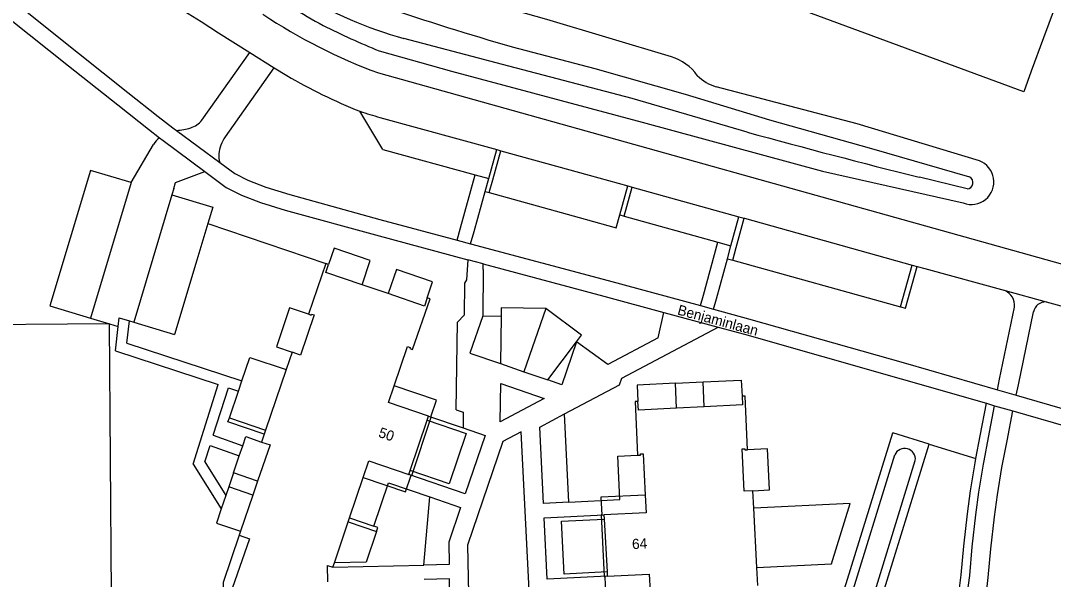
# Model space of a CAD drawing. Extents: x 194485 to 197793, y 468269 to 470822.
# Drawn here: x 197052.8 to 197174.3, y 469135.1 to 469200.8 of the extents above; entities that cross this region are included whole.
import ezdxf

# ---------------------------------------------------------------- set-up
doc = ezdxf.new("R2010")
doc.units = 0
for name, color, linetype in [('BGT grensvlak begroeid terreindeel', 7, 'Continuous'), ('BGT grensvlak begroeid terreindeel LR', 7, 'Continuous'), ('BGT grensvlak gebouwinstallatie plus 1', 7, 'Continuous'), ('BGT grensvlak onbegroeid terreindeel', 7, 'Continuous'), ('BGT grensvlak pand op maaiveld', 7, 'Continuous'), ('BGT grensvlak pand op maaiveld LR', 7, 'Continuous'), ('BGT grensvlak waterdeel', 7, 'Continuous'), ('BGT grensvlak wegdeel', 7, 'Continuous'), ('BGT tekst huisnummerreeks', 7, 'Continuous'), ('BGT tekst openbare ruimte label weg', 7, 'Continuous')]:
    doc.layers.add(name, color=color, linetype=linetype)

msp = doc.modelspace()

# ---------------------------------------------------------------- linework, layer by layer
at = {"layer": 'BGT grensvlak begroeid terreindeel'}
for p, q in [((197182.15, 469223.04), (197173.17, 469198.75)), ((197173.17, 469198.75), (197171.73, 469194.83)), ((197107.48, 469180.7), (197107.96, 469180.56)), ((197074.85, 469176.94), (197088.73, 469172.24)), ((197123.31, 469177.94), (197123.82, 469177.8)), ((197135.98, 469172.79), (197136.61, 469172.62)), ((197156.92, 469166.96), (197158.29, 469171.88)), ((197156.36, 469167.12), (197156.92, 469166.96)), ((197129.86, 469158.15), (197133.12, 469158.31)), ((197117.34, 469144.17), (197116.83, 469154.54)), ((197144.17, 469115.93), (197155.43, 469152.33)), ((197159.72, 469151), (197155.43, 469152.33)), ((197148.47, 469114.6), (197159.72, 469151)), ((197159.72, 469151), (197165.22, 469149.3)), ((197100.26, 469136.77), (197100.98, 469144.79))]:
    msp.add_line(p, q, dxfattribs=at)
for points in [[(197171.73, 469194.83), (197170.84, 469192.42), (197080.19, 469225.9)], [(197129.4, 469196.53), (197114.73, 469200.91), (197094.4, 469206.67), (197087.35, 469208.88)], [(197095.02, 469197.24), (197103.53, 469194.84), (197125.95, 469188.83), (197147.16, 469183.1), (197163.73, 469179.35)], [(197165.62, 469184.31), (197151.23, 469188.66), (197134.67, 469192.99)], [(197163.22, 469133.42), (197163.49, 469135.64), (197163.8, 469139), (197164.21, 469142.81), (197164.57, 469145.51), (197165.13, 469148.8), (197165.22, 469149.3)], [(197094.69, 469140.73), (197094.85, 469141.2), (197094.38, 469141.36)]]:
    msp.add_lwpolyline(points, dxfattribs=at)
for centre, radius, start, end in [((197117.77, 469254.07), 61.33, 233.3674, 241.4219), ((197130.08, 469283.6), 93.21, 243.4598, 247.9017), ((197127.71, 469191), 5.78, 35.1716, 73.072), ((197136.11, 469197.93), 5.14, 224.4748, 253.7489), ((197164.68, 469181.82), 2.65, 249.0299, 69.2593)]:
    msp.add_arc(centre, radius, start, end, dxfattribs=at)
at = {"layer": 'BGT grensvlak begroeid terreindeel LR'}
for p, q in [((197100.83, 469154.28), (197104.88, 469152.9)), ((197077.88, 469147.61), (197077.32, 469145.97))]:
    msp.add_line(p, q, dxfattribs=at)
for points in [[(197165.22, 469149.3), (197165.73, 469151.98), (197166.45, 469155.79)], [(197081.49, 469152.17), (197077.23, 469153.62), (197077.39, 469154.09)]]:
    msp.add_lwpolyline(points, dxfattribs=at)
at = {"layer": 'BGT grensvlak gebouwinstallatie plus 1'}
for p, q in [((197107.19, 469166.08), (197105.68, 469161.7)), ((197107.19, 469166.08), (197109.36, 469166.05)), ((197118.24, 469163.02), (197116.5, 469157.97)), ((197105.68, 469161.7), (197109.27, 469160.46)), ((197116.5, 469157.97), (197114.84, 469158.54))]:
    msp.add_line(p, q, dxfattribs=at)
for points in [[(197093.15, 469147.07), (197098.11, 469145.37), (197098.77, 469147.33), (197098.84, 469147.32), (197101.15, 469154.17), (197101.08, 469154.2), (197101.76, 469156.18), (197096.79, 469157.83)], [(197126.32, 469144.99), (197121.08, 469144.75), (197121.19, 469142.68), (197121.11, 469142.66), (197121.47, 469135.44), (197121.57, 469135.44), (197121.63, 469133.4), (197126.89, 469133.66)]]:
    msp.add_lwpolyline(points, dxfattribs=at)
at = {"layer": 'BGT grensvlak onbegroeid terreindeel'}
for p, q in [((197130.01, 469155.21), (197129.86, 469158.15)), ((197133.26, 469155.37), (197133.12, 469158.31)), ((197077.39, 469154.09), (197078.46, 469157.23)), ((197077.39, 469154.09), (197081.65, 469152.65)), ((197077.88, 469147.61), (197078.56, 469149.61)), ((197080.72, 469146.65), (197077.88, 469147.61)), ((197077.32, 469145.97), (197076.98, 469144.97)), ((197080.16, 469145), (197077.32, 469145.97)), ((197091.38, 469141.86), (197094.69, 469140.73))]:
    msp.add_line(p, q, dxfattribs=at)
for points in [[(197093, 469169.73), (197093.96, 469172.57), (197089.71, 469174.03), (197089.06, 469172.13)], [(197100.67, 469168.2), (197101.3, 469170.08), (197097.04, 469171.53), (197096.08, 469168.69)], [(197086.7, 469166.26), (197084.48, 469167.01), (197082.93, 469162.43), (197084.76, 469161.81)], [(197078.86, 469158.43), (197079.8, 469161.19), (197084.06, 469159.75)], [(197133.12, 469158.31), (197137.61, 469158.53), (197137.71, 469156.63)], [(197129.86, 469158.15), (197125.37, 469157.92), (197125.46, 469156.02)], [(197100.67, 469153.81), (197105.25, 469152.24), (197103.26, 469146.33), (197098.66, 469147.91)], [(197078.97, 469150.8), (197079.33, 469151.87), (197081.18, 469151.24)], [(197138.99, 469145.52), (197140.94, 469145.62), (197140.7, 469150.45), (197138.36, 469150.34)], [(197139.44, 469136.48), (197148.22, 469136.91), (197150.42, 469144.03), (197139.09, 469143.47)], [(197076.44, 469143.38), (197075.87, 469141.71), (197078.71, 469140.74)], [(197121.82, 469135.96), (197116.76, 469135.71), (197116.45, 469141.93), (197121.49, 469142.17)], [(197094.69, 469140.73), (197093.47, 469137.11), (197089.74, 469137.02)], [(197078.55, 469140.27), (197076.66, 469134.73), (197076.77, 469129.3)]]:
    msp.add_lwpolyline(points, dxfattribs=at)
at = {"layer": 'BGT grensvlak pand op maaiveld'}
for p, q in [((197088.73, 469172.24), (197086.7, 469166.26)), ((197089.06, 469172.13), (197088.73, 469172.24)), ((197096.08, 469168.69), (197093, 469169.73)), ((197109.36, 469166.05), (197109.27, 469160.46)), ((197114.84, 469158.54), (197118.24, 469163.02)), ((197084.76, 469161.81), (197084.06, 469159.75)), ((197084.06, 469159.75), (197081.65, 469152.65)), ((197109.27, 469160.46), (197112.05, 469159.5)), ((197112.05, 469159.5), (197114.84, 469158.54)), ((197133.26, 469155.37), (197130.01, 469155.21)), ((197098.66, 469147.91), (197100.67, 469153.81)), ((197100.67, 469153.81), (197100.83, 469154.28)), ((197081.65, 469152.65), (197081.49, 469152.17)), ((197081.49, 469152.17), (197081.18, 469151.24)), ((197098.5, 469147.43), (197098.66, 469147.91)), ((197080.72, 469146.65), (197080.16, 469145)), ((197091.54, 469142.34), (197093.15, 469147.07)), ((197139.09, 469143.47), (197138.99, 469145.52)), ((197080.16, 469145), (197078.71, 469140.74)), ((197139.44, 469136.48), (197139.09, 469143.47)), ((197089.74, 469137.02), (197091.38, 469141.86)), ((197091.38, 469141.86), (197091.54, 469142.34)), ((197121.46, 469142.67), (197121.49, 469142.17)), ((197121.49, 469142.17), (197121.82, 469135.96)), ((197078.71, 469140.74), (197078.55, 469140.27)), ((197089.57, 469136.52), (197089.74, 469137.02)), ((197121.82, 469135.96), (197121.84, 469135.47)), ((197139.55, 469134.38), (197139.44, 469136.48))]:
    msp.add_line(p, q, dxfattribs=at)
for points in [[(197063.29, 469165.15), (197043.53, 469164.99), (197043.53, 469164.66), (197014.57, 469164.43), (197014.5, 469174.83), (197010.5, 469174.8), (197010.5, 469174.9), (196997.74, 469174.79), (196997.91, 469153.02), (197001.41, 469153.05), (197001.45, 469148.17), (197024.95, 469148.36)], [(197093, 469169.73), (197088.74, 469171.18), (197089.06, 469172.13)], [(197100.67, 469168.2), (197100.34, 469167.23), (197096.08, 469168.69)], [(197098.94, 469162.12), (197101, 469168.09), (197100.67, 469168.2)], [(197114.62, 469166.93), (197109.38, 469167.03), (197109.36, 469166.05)], [(197086.7, 469166.26), (197087.02, 469166.15), (197087.07, 469166.29), (197087.37, 469166.19), (197085.77, 469161.47), (197084.76, 469161.81)], [(197118.24, 469163.02), (197118.83, 469163.79), (197114.62, 469166.93)], [(197062.21, 469133.29), (197063.54, 469133.3), (197063.29, 469165.15)], [(197096.79, 469157.83), (197098.36, 469162.48), (197098.66, 469162.37), (197098.61, 469162.23), (197098.94, 469162.12)], [(197100.83, 469154.28), (197100.83, 469154.28), (197096.13, 469155.88), (197096.79, 469157.83)], [(197137.71, 469156.63), (197137.76, 469155.6), (197133.26, 469155.37)], [(197138.36, 469150.34), (197138.06, 469156.65), (197137.71, 469156.63)], [(197125.46, 469156.02), (197125.11, 469156), (197125.42, 469149.69)], [(197130.01, 469155.21), (197125.51, 469154.98), (197125.46, 469156.02)], [(197081.18, 469151.24), (197082.18, 469150.92), (197080.72, 469146.65)], [(197138.99, 469145.52), (197137.94, 469145.47), (197137.7, 469150.44), (197138.02, 469150.45), (197138.02, 469150.31), (197138.36, 469150.34)], [(197093.15, 469147.07), (197093.81, 469149.02), (197098.5, 469147.43), (197098.5, 469147.43)], [(197125.42, 469149.69), (197125.77, 469149.7), (197125.76, 469149.85), (197126.08, 469149.87), (197126.32, 469144.99)], [(197126.32, 469144.99), (197126.41, 469142.92), (197121.46, 469142.69), (197121.46, 469142.67)], [(197078.55, 469140.27), (197079.75, 469139.87), (197077.73, 469134.01)], [(197088.99, 469134.8), (197088.93, 469136.73), (197089.57, 469136.52)], [(197121.84, 469135.47), (197126.79, 469135.7), (197126.89, 469133.66)]]:
    msp.add_lwpolyline(points, dxfattribs=at)
at = {"layer": 'BGT grensvlak pand op maaiveld LR'}
msp.add_line((197114.62, 469166.93), (197112.05, 469159.5), dxfattribs=at)
at = {"layer": 'BGT grensvlak waterdeel'}
for p, q in [((197164.18, 469181.01), (197158.56, 469182.36)), ((197132.89, 469076.06), (197155.67, 469149.73)), ((197135.29, 469075.34), (197158.08, 469149.07))]:
    msp.add_line(p, q, dxfattribs=at)
for points in [[(197138.3, 469187.67), (197124.76, 469191.63), (197110.27, 469195.41), (197097.92, 469198.7)], [(197110.65, 469197.69), (197120.4, 469195.16), (197131, 469192.14), (197140.93, 469189.11), (197152.92, 469185.74), (197164.46, 469182.4)]]:
    msp.add_lwpolyline(points, dxfattribs=at)
for centre, radius, start, end in [((197111.39, 469247.23), 50.37, 239.2021, 254.4905), ((197230.44, 469606.98), 426.46, 251.5551, 253.6873), ((197408.59, 470176.88), 1025.47, 254.71714, 255.88761), ((197164.14, 469181.74), 0.733, 272.8202, 64.0218), ((197156.83, 469149.23), 1.26, 352.3209, 156.7069)]:
    msp.add_arc(centre, radius, start, end, dxfattribs=at)
at = {"layer": 'BGT grensvlak wegdeel'}
for p, q in [((197076.11, 469199.33), (197079.78, 469197.04)), ((197074.15, 469189.07), (197079.78, 469197.04)), ((197079.78, 469197.04), (197082.67, 469195.24)), ((197076.92, 469187.11), (197082.67, 469195.24)), ((197082.67, 469195.24), (197084.15, 469194.33)), ((197094.93, 469194.63), (197177.1, 469171.69)), ((197095.43, 469185.64), (197092.74, 469190.13)), ((197095.1, 469189.4), (197108.85, 469185.62)), ((197071.18, 469187.88), (197076.27, 469184.1)), ((197065.85, 469181.74), (197068.47, 469186.22)), ((197095.43, 469185.64), (197106.32, 469182.64)), ((197107.9, 469182.21), (197108.85, 469185.62)), ((197108.38, 469182.07), (197109.33, 469185.48)), ((197108.85, 469185.62), (197109.33, 469185.48)), ((197071.07, 469181.75), (197074.49, 469183.05)), ((197065.85, 469181.74), (197061.06, 469165.82)), ((197070.86, 469181.05), (197071.07, 469181.75)), ((197104.59, 469176.43), (197106.32, 469182.64)), ((197106.32, 469182.64), (197107.9, 469182.21)), ((197107.48, 469180.7), (197107.9, 469182.21)), ((197107.96, 469180.56), (197108.38, 469182.07)), ((197070.86, 469181.05), (197070.64, 469180.3)), ((197106.17, 469175.99), (197107.48, 469180.7)), ((197123.31, 469177.94), (197124.26, 469181.36)), ((197123.82, 469177.8), (197124.77, 469181.22)), ((197124.26, 469181.36), (197124.77, 469181.22)), ((197124.77, 469181.22), (197137.33, 469177.72)), ((197070.64, 469180.3), (197066.14, 469165.34)), ((197074.85, 469176.94), (197073.55, 469172.61)), ((197122.89, 469176.44), (197123.31, 469177.94)), ((197123.82, 469177.8), (197134.85, 469174.73)), ((197136.39, 469174.3), (197137.33, 469177.72)), ((197137.03, 469174.12), (197137.96, 469177.54)), ((197137.33, 469177.72), (197137.96, 469177.54)), ((197137.96, 469177.54), (197137.98, 469177.54)), ((197137.98, 469177.54), (197157.73, 469172.04)), ((197104.18, 469174.98), (197104.59, 469176.43)), ((197105.77, 469174.55), (197106.17, 469175.99)), ((197104.18, 469174.98), (197105.77, 469174.55)), ((197133.15, 469168.49), (197134.85, 469174.73)), ((197134.85, 469174.73), (197136.39, 469174.3)), ((197135.98, 469172.79), (197136.39, 469174.3)), ((197136.61, 469172.62), (197137.03, 469174.12)), ((197073.55, 469172.61), (197070.93, 469163.9)), ((197107.26, 469172.19), (197105.45, 469172.67)), ((197107.25, 469171.54), (197107.26, 469172.19)), ((197134.69, 469168.06), (197135.98, 469172.79)), ((197136.61, 469172.62), (197156.36, 469167.12)), ((197156.36, 469167.12), (197157.73, 469172.04)), ((197157.73, 469172.04), (197158.29, 469171.88)), ((197107.25, 469171.54), (197107.19, 469166.08)), ((197132.82, 469167.28), (197133.15, 469168.49)), ((197168.64, 469169.04), (197173.48, 469167.71)), ((197132.82, 469167.28), (197134.36, 469166.86)), ((197134.36, 469166.86), (197134.69, 469168.06)), ((197168, 469158.61), (197169.75, 469167.1)), ((197173.48, 469167.71), (197191.47, 469162.77)), ((197061.06, 469165.82), (197063.29, 469165.15)), ((197064.3, 469164.84), (197064.42, 469165.85)), ((197064.42, 469165.85), (197065.63, 469165.49)), ((197127.82, 469163.49), (197128.49, 469166.48)), ((197128.49, 469166.48), (197134.88, 469164.75)), ((197170.21, 469157.98), (197171.98, 469166.54)), ((197063.29, 469165.15), (197064.3, 469164.84)), ((197063.98, 469161.97), (197064.3, 469164.84)), ((197065.33, 469162.86), (197065.63, 469165.49)), ((197065.63, 469165.49), (197066.14, 469165.34)), ((197066.14, 469165.34), (197070.93, 469163.9)), ((197123.58, 469158.74), (197134.88, 469164.75)), ((197065.33, 469162.86), (197078.86, 469158.43)), ((197063.98, 469161.97), (197076.09, 469158)), ((197167.75, 469157.39), (197168, 469158.61)), ((197073.13, 469148.65), (197076.09, 469158)), ((197075.5, 469152.03), (197077.27, 469157.62)), ((197077.27, 469157.62), (197078.46, 469157.23)), ((197078.46, 469157.23), (197078.86, 469158.43)), ((197167.75, 469157.39), (197169.96, 469156.76)), ((197169.96, 469156.76), (197170.21, 469157.98)), ((197166.45, 469155.79), (197167.42, 469155.51)), ((197167.42, 469155.51), (197169.54, 469154.9)), ((197113.9, 469152.98), (197116.83, 469154.54)), ((197075.5, 469152.03), (197078.97, 469150.8)), ((197074.52, 469148.9), (197075.12, 469150.83)), ((197075.12, 469150.83), (197078.56, 469149.61)), ((197078.56, 469149.61), (197078.97, 469150.8)), ((197074.52, 469148.9), (197076.98, 469144.97)), ((197073.13, 469148.65), (197076.44, 469143.38)), ((197076.98, 469144.97), (197076.44, 469143.38)), ((197091.54, 469142.34), (197094.38, 469141.36)), ((197089.57, 469136.52), (197100.26, 469136.77))]:
    msp.add_line(p, q, dxfattribs=at)
for points in [[(197039.99, 469212.89), (197047.87, 469206.35), (197059.66, 469196.96), (197065.44, 469192.35), (197069.02, 469189.52), (197070.75, 469188.19), (197071.18, 469187.88)], [(197044.37, 469206.79), (197046.67, 469204.88), (197058.47, 469195.47), (197064.26, 469190.87), (197067.86, 469188.02), (197069.18, 469187)], [(197069.18, 469187), (197069.61, 469186.68), (197074.49, 469183.05)], [(197109.33, 469185.48), (197119.7, 469182.63), (197124.26, 469181.36)], [(197076.27, 469184.1), (197078.02, 469182.8), (197079.58, 469182.02), (197081.67, 469181.2), (197084.51, 469180.33), (197095.08, 469177.41), (197104.18, 469174.98)], [(197065.85, 469181.74), (197061.06, 469183.18), (197056.27, 469167.26), (197061.06, 469165.82)], [(197074.49, 469183.05), (197077.02, 469181.18), (197078.8, 469180.28), (197081.04, 469179.41), (197083.97, 469178.5), (197094.58, 469175.58), (197105.45, 469172.67)], [(197107.96, 469180.56), (197119.25, 469177.46), (197122.89, 469176.44)], [(197070.64, 469180.3), (197075.43, 469178.87), (197074.85, 469176.94)], [(197105.77, 469174.55), (197121.95, 469170.22), (197132.82, 469167.28)], [(197105.45, 469172.67), (197105.3, 469170.32), (197105.06, 469169.92), (197105.01, 469166.17)], [(197107.26, 469172.19), (197121.46, 469168.39), (197128.49, 469166.48)], [(197158.29, 469171.88), (197159.19, 469171.63), (197168.64, 469169.04)], [(197104.06, 469155.03), (197104.22, 469165.35), (197105.01, 469166.17)], [(197134.36, 469166.86), (197138.48, 469165.74), (197156.95, 469160.5), (197167.75, 469157.39)], [(197134.88, 469164.75), (197137.98, 469163.91), (197156.43, 469158.67), (197166.45, 469155.79)], [(197127.82, 469163.49), (197121.92, 469160.35), (197118.24, 469163.02)], [(197116.83, 469154.54), (197123.27, 469157.98), (197123.58, 469158.74)], [(197109.26, 469153.62), (197109.31, 469158.12), (197114.41, 469156.36), (197109.26, 469153.62)], [(197169.96, 469156.76), (197176.32, 469154.92), (197198.78, 469148.71), (197203.37, 469147.39)], [(197104.06, 469155.03), (197104.9, 469154.74), (197104.88, 469152.9)], [(197137.08, 469038.55), (197144.78, 469066.18), (197151.4, 469088.77), (197153.46, 469095.66), (197156.04, 469103.89), (197157.93, 469109.26), (197159.66, 469114.07), (197161.25, 469118.13), (197162.19, 469120.38), (197163.3, 469122.73), (197164.21, 469124.48), (197164.5, 469125.41), (197165.29, 469127.86), (197166.01, 469130.98), (197166.42, 469133.23), (197166.67, 469135.3), (197166.98, 469138.68), (197167.39, 469142.43), (197167.74, 469145.03), (197168.28, 469148.24), (197168.88, 469151.38), (197169.54, 469154.9)], [(197166.18, 469149.01), (197166.71, 469151.79), (197167.42, 469155.51)], [(197169.54, 469154.9), (197175.8, 469153.1), (197198.26, 469146.88), (197219.25, 469140.86)], [(197104.88, 469152.9), (197107.49, 469152), (197105.15, 469145.16), (197098.5, 469147.43)], [(197112.65, 469133.84), (197111.73, 469152.45), (197109.58, 469151.3), (197105.41, 469139.13), (197105.56, 469131.48)], [(197117.34, 469144.17), (197114.35, 469144.03), (197113.9, 469152.98)], [(197117.34, 469144.17), (197123.34, 469144.47), (197123.09, 469149.56), (197125.42, 469149.69)], [(197143.53, 469069.75), (197149.29, 469089.4), (197151.35, 469096.3), (197153.96, 469104.58), (197155.86, 469110), (197157.6, 469114.84), (197159.21, 469118.96), (197160.18, 469121.27), (197161.33, 469123.71), (197162.17, 469125.32), (197162.4, 469126.08), (197163.16, 469128.44), (197163.85, 469131.43), (197164.24, 469133.56), (197164.48, 469135.53), (197164.79, 469138.9), (197165.2, 469142.69), (197165.56, 469145.36), (197166.11, 469148.63), (197166.18, 469149.01)], [(197094.38, 469141.36), (197096.11, 469146.46), (197100.98, 469144.79)], [(197100.98, 469144.79), (197104.6, 469143.55), (197103.2, 469139.47), (197103.26, 469136.85), (197100.26, 469136.77)], [(197121.84, 469135.47), (197114.79, 469135.12), (197114.43, 469142.33), (197121.46, 469142.67)], [(197100.53, 469123.17), (197103.53, 469123.24), (197103.29, 469135.15), (197100.29, 469135.07)]]:
    msp.add_lwpolyline(points, dxfattribs=at)
for centre, radius, start, end in [((197020.63, 469115.7), 100.35, 56.4397, 67.4594), ((197117.72, 469256.31), 65.76, 236.4061, 249.7175), ((197116.81, 469250.3), 64.81, 239.7337, 248.2019), ((197104.22, 469223.28), 35.08, 250.9132, 254.9293), ((197071.92, 469190.95), 2.92, 288.4573, 319.9861), ((197070.75, 469194.93), 7.07, 273.4783, 287.2283), ((197070.97, 469184.67), 2.94, 127.4266, 148.1718), ((197080.04, 469184.8), 3.89, 143.5037, 159.8386), ((197079.22, 469184.93), 3.07, 156.9415, 195.7517), ((197167.87, 469167.31), 1.89, 353.7494, 66.1865), ((197173.41, 469166.25), 1.46, 87.265, 168.2947)]:
    msp.add_arc(centre, radius, start, end, dxfattribs=at)

# ---------------------------------------------------------------- texts
at = {"layer": 'BGT tekst huisnummerreeks'}
for s, rotation, p in [('50', 341.2, (197094.84, 469151.87)), ('64', 3, (197124.79, 469138.64))]:
    msp.add_text(s, height=1.2, rotation=rotation, dxfattribs=at).set_placement(p)
at = {"layer": 'BGT tekst openbare ruimte label weg'}
msp.add_text('Benjaminlaan', height=1.2, rotation=344.9, dxfattribs=at).set_placement((197130.02, 469166.25))

doc.saveas('drawing.dxf')
